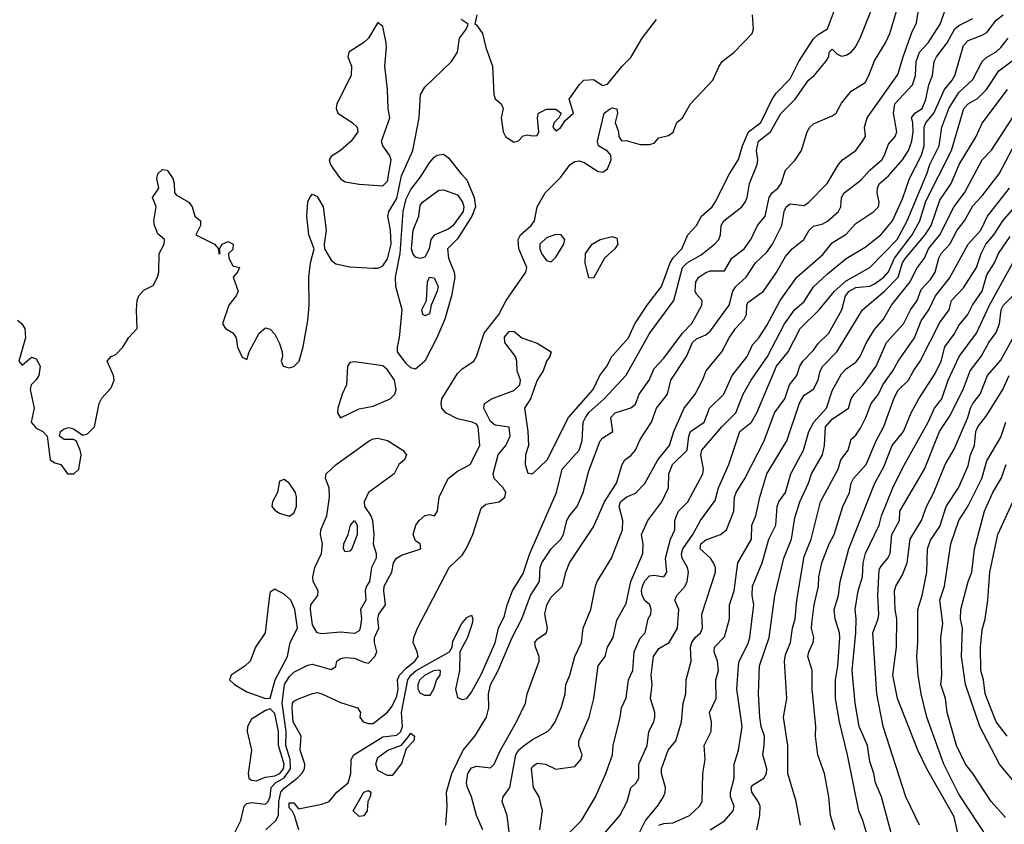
# Model space of a CAD drawing. Header units: metres. Extents: x -46681 to -43747, y -240911 to -237677.
# Tile 299 of 656: x -45078 to -44973, y -239502 to -239416. Entities that reach past the tile are written whole.
import ezdxf

# ---------------------------------------------------------------- set-up
doc = ezdxf.new("R2010")
doc.units = ezdxf.units.M
doc.layers.add('CONTOUR_INDEX', color=1, linetype='Continuous')
doc.layers.add('CONTOUR_INTER', color=3, linetype='Continuous')

msp = doc.modelspace()

# ---------------------------------------------------------------- linework, layer by layer
at = {"layer": 'CONTOUR_INDEX'}
for points, elevation in [([(-45028.39, -239502.52), (-45029.1, -239501.02), (-45029.63, -239499.02), (-45030.06, -239498.02), (-45030.15, -239497.52), (-45030.01, -239496.52), (-45029.6, -239495.9), (-45029.1, -239495.74), (-45027.6, -239495.92), (-45027.18, -239495.52), (-45026.52, -239494.02), (-45024.8, -239491.02), (-45023.84, -239489.02), (-45023.66, -239488.02), (-45022.41, -239484.52), (-45022.39, -239484.02), (-45022.79, -239483.02), (-45022.85, -239482.52), (-45022.6, -239482.18), (-45021.6, -239481.5), (-45021.51, -239481.02), (-45021.77, -239479.52), (-45021.56, -239478.52), (-45021.1, -239477.7), (-45019.9, -239476.52), (-45019.53, -239475.02), (-45019.14, -239474.02), (-45016.6, -239470.2), (-45015.41, -239467.52), (-45014.14, -239465.52), (-45013.53, -239463.52), (-45013.26, -239463.02), (-45012.6, -239462.56), (-45012.1, -239462.02), (-45011.6, -239460.88), (-45010.39, -239459.02), (-45009.85, -239457.52), (-45008.7, -239456.02), (-45008.33, -239454.52), (-45006.65, -239452.02), (-45006.01, -239450.52), (-45005.6, -239450.12), (-45004.6, -239449.69), (-45004.1, -239449.26), (-45002.12, -239446.52), (-45001.72, -239445.02), (-45001.4, -239444.52), (-45000.28, -239443.52), (-44999.29, -239442.02), (-44998.1, -239440.86), (-44997.47, -239440.02), (-44996.5, -239438.02), (-44996.24, -239436.52), (-44996.03, -239436.02), (-44995.6, -239435.7), (-44994.1, -239435.88), (-44993.61, -239435.52), (-44991.65, -239433.52), (-44990.44, -239431.52), (-44990.02, -239431.02), (-44988.59, -239430.02), (-44987.86, -239429.02), (-44987.55, -239428.52), (-44987.66, -239427.52), (-44987.37, -239426.52), (-44984.1, -239421.89), (-44983.54, -239420.02), (-44982.6, -239417.41), (-44982.1, -239416.38), (-44981.89, -239415.02)], 70), ([(-45029.04, -239415.52), (-45029.27, -239416.52), (-45029.1, -239416.6), (-45028.44, -239417.52), (-45028.1, -239419.02), (-45027.36, -239421.02), (-45027.24, -239424.02), (-45027.1, -239424.49), (-45026.45, -239425.02), (-45026.25, -239425.52), (-45026.44, -239426.52), (-45026.25, -239428.02), (-45026, -239428.52), (-45025.1, -239429.13), (-45024.6, -239428.98), (-45024.1, -239428.44), (-45023.6, -239428.33), (-45023.1, -239428.46), (-45022.6, -239428.41), (-45022.42, -239428.02), (-45022.58, -239426.52), (-45022.46, -239426.02), (-45021.6, -239425.61), (-45020.6, -239425.62), (-45020.03, -239426.02), (-45020.29, -239426.52), (-45020.79, -239427.02), (-45020.94, -239427.52), (-45020.6, -239427.91), (-45020.1, -239427.6), (-45019.6, -239426.81), (-45018.71, -239426.02), (-45019.19, -239424.52), (-45018.1, -239422.96), (-45017.64, -239422.52), (-45016.6, -239422.45), (-45015.6, -239423.07), (-45015.1, -239422.93), (-45013.53, -239421.02), (-45012.6, -239420.09), (-45011.39, -239418.02), (-45009.86, -239416.02)], 65), ([(-45078.1, -239448.13), (-45077.61, -239448.52), (-45077.29, -239449.02), (-45077.24, -239450.02), (-45077.94, -239452.52), (-45077.6, -239452.93), (-45076.6, -239452.06), (-45076.1, -239452.26), (-45075.68, -239453.02), (-45075.82, -239454.02), (-45076.1, -239454.51), (-45076.63, -239455.02), (-45076.74, -239455.52), (-45076.32, -239457.52), (-45076.63, -239459.02), (-45076.1, -239459.66), (-45075.38, -239460.02), (-45074.93, -239460.52), (-45074.6, -239463.05), (-45074.1, -239463.35), (-45073.47, -239463.52), (-45072.75, -239464.52), (-45072.06, -239464.52), (-45071.55, -239464.02), (-45071.28, -239462.52), (-45071.4, -239462.02), (-45071.81, -239461.02), (-45072.1, -239460.87), (-45073.1, -239460.85), (-45073.6, -239460.52), (-45073.48, -239460.02), (-45073.1, -239459.72), (-45072.6, -239459.59), (-45072.1, -239459.71), (-45071.1, -239460.4), (-45070.6, -239460.27), (-45069.88, -239459.52), (-45069.36, -239457.02), (-45069.1, -239456.46), (-45068.1, -239455.34), (-45067.78, -239454.52), (-45067.85, -239454.02), (-45068.5, -239452.52), (-45068.09, -239452.02), (-45067.6, -239451.78), (-45066.84, -239451.02), (-45066.23, -239450.02), (-45065.32, -239449.02), (-45065.37, -239447.02), (-45065.31, -239446.02), (-45065.13, -239445.52), (-45064.6, -239444.93), (-45063.6, -239444.41), (-45063.13, -239443.52), (-45063, -239443.02), (-45062.95, -239441.02), (-45062.42, -239440.02), (-45062.4, -239439.52), (-45063.1, -239438.92), (-45063.45, -239438.02), (-45063.52, -239437.52), (-45063.29, -239436.02), (-45063.69, -239435.02), (-45063.01, -239434.02), (-45063.2, -239433.02), (-45063.1, -239432.52), (-45062.6, -239432.03), (-45062.1, -239432.11), (-45061.5, -239433.02), (-45061.36, -239433.52), (-45061.34, -239434.52), (-45061.1, -239434.8), (-45059.79, -239435.52), (-45059.45, -239436.02), (-45059.17, -239437.02), (-45058.56, -239437.52), (-45058.56, -239438.02), (-45059.06, -239439.02), (-45057.06, -239440.02), (-45056.64, -239440.52), (-45056.6, -239441.06), (-45056.46, -239441.02), (-45056.52, -239440.52), (-45056.24, -239440.02), (-45055.6, -239439.73), (-45055.07, -239440.02), (-45055.1, -239440.57), (-45055.55, -239441.02), (-45055.51, -239441.52), (-45055.1, -239442.33), (-45054.4, -239442.52), (-45054.59, -239443.02), (-45055.07, -239443.52), (-45054.53, -239445.02), (-45054.73, -239445.52), (-45055.52, -239446.52), (-45056.21, -239448.52), (-45055.88, -239449.02), (-45055.1, -239449.49), (-45054.74, -239450.02), (-45054.6, -239451.02), (-45054.1, -239452.09), (-45053.6, -239452.32), (-45053.35, -239451.52), (-45052.29, -239449.52), (-45051.6, -239448.96), (-45051.1, -239449.1), (-45050.6, -239449.62), (-45050.1, -239450.63), (-45049.84, -239451.52), (-45049.81, -239452.02), (-45049.95, -239452.52), (-45049.74, -239453.02), (-45049.1, -239453.23), (-45048.6, -239453.09), (-45048.01, -239452.52), (-45047.6, -239450.98), (-45047.1, -239448.18), (-45046.94, -239446.52), (-45046.98, -239443.52), (-45046.82, -239442.02), (-45046.42, -239440.52), (-45047, -239439.02), (-45047.21, -239437.02), (-45047.1, -239435.5), (-45046.87, -239435.02), (-45046.6, -239434.66), (-45046.1, -239434.93), (-45045.47, -239436.02), (-45045.15, -239438.52), (-45045.36, -239440.02), (-45045.31, -239440.52), (-45044.6, -239441.73), (-45044.1, -239442.13), (-45042.6, -239442.45), (-45040.1, -239442.59), (-45039.6, -239442.57), (-45039.1, -239442.33), (-45038.6, -239441.59), (-45038.2, -239440.02), (-45038.25, -239438.52), (-45038.54, -239437.02), (-45038.45, -239436.52), (-45037.6, -239435.15), (-45037.1, -239432.72), (-45035.89, -239430.02), (-45035.19, -239426.52), (-45035.05, -239424.02), (-45034.6, -239423.27), (-45031.74, -239420.52), (-45031.1, -239419.52), (-45030.89, -239418.02), (-45030.14, -239417.02), (-45029.96, -239416.52), (-45030.71, -239416.02)], 65), ([(-45012.1, -239503.66), (-45011.05, -239501.52), (-45009.76, -239500.02), (-45009.11, -239499.02), (-45008.94, -239498.52), (-45008.89, -239498.02), (-45009.34, -239496.52), (-45009.35, -239496.02), (-45008.61, -239494.02), (-45007.8, -239493.02), (-45007.19, -239491.02), (-45007.03, -239489.02), (-45006.72, -239488.02), (-45006.7, -239486.52), (-45006.18, -239484.52), (-45006.22, -239483.02), (-45006.09, -239482.52), (-45005.75, -239482.02), (-45005.18, -239481.52), (-45004.95, -239481.02), (-45005.02, -239479.52), (-45003.57, -239475.02), (-45003.58, -239474.52), (-45003.77, -239474.02), (-45004.1, -239473.55), (-45005.19, -239472.52), (-45005.12, -239472.02), (-45004.6, -239471.59), (-45003.05, -239471.02), (-45002.39, -239470.52), (-45001.62, -239468.52), (-45001.55, -239467.02), (-45001.36, -239466.52), (-45000.42, -239465.02), (-44998.36, -239461.02), (-44997.27, -239458.02), (-44996.17, -239456.52), (-44995.67, -239455.02), (-44994.88, -239454.02), (-44994.56, -239453.02), (-44994.26, -239452.52), (-44993.1, -239451.34), (-44992.6, -239450.61), (-44991.45, -239449.52), (-44990.09, -239447.02), (-44989.69, -239445.52), (-44989.28, -239445.02), (-44988.6, -239444.64), (-44987.1, -239444.48), (-44986.6, -239444.26), (-44985.61, -239443.52), (-44985.1, -239442.97), (-44984.47, -239441.52), (-44982.58, -239439.02), (-44981.74, -239437.52), (-44981.1, -239435.44), (-44978.37, -239430.02), (-44977.05, -239425.52), (-44976.6, -239425.02), (-44975.6, -239424.45), (-44974.64, -239423.52), (-44973.32, -239421.52), (-44971.6, -239420.24)], 75), ([(-44990.83, -239502.52), (-44991.28, -239501.02), (-44991.45, -239499.02), (-44991.92, -239496.52), (-44992.63, -239494.52), (-44992.9, -239492.52), (-44992.87, -239491.52), (-44993.23, -239487.52), (-44993.24, -239485.52), (-44993.7, -239484.02), (-44993.61, -239483.52), (-44993.13, -239482.52), (-44993.07, -239482.02), (-44993.31, -239481.02), (-44993.28, -239480.52), (-44993.04, -239478.52), (-44992.56, -239476.52), (-44992.53, -239475.52), (-44992.21, -239474.02), (-44991.43, -239472.02), (-44990.91, -239471.02), (-44989.98, -239468.02), (-44989.26, -239466.52), (-44989.08, -239465.52), (-44988.82, -239465.02), (-44987.47, -239463.52), (-44986.42, -239461.02), (-44985.6, -239459.48), (-44984.54, -239456.52), (-44984.1, -239455.63), (-44982.95, -239454.52), (-44982.44, -239453.52), (-44981.71, -239452.52), (-44979.6, -239448.37), (-44978.63, -239447.02), (-44978.36, -239446.02), (-44977.1, -239444.66), (-44975.71, -239442.52), (-44975.21, -239441.02), (-44974.69, -239440.02), (-44973.86, -239439.02), (-44972.89, -239437.52), (-44971.1, -239435.47)], 80), ([(-45042.6, -239452.66), (-45042.87, -239453.02), (-45042.97, -239455.02), (-45043.43, -239456.02), (-45043.87, -239457.52), (-45043.94, -239458.02), (-45043.6, -239458.57), (-45041.6, -239457.59), (-45040.1, -239457.31), (-45038.29, -239456.52), (-45037.8, -239456.02), (-45037.66, -239455.52), (-45037.85, -239454.52), (-45038.6, -239453.43), (-45039.1, -239452.99), (-45042.1, -239452.59), (-45042.6, -239452.66)], 65), ([(-44974.42, -239503.52), (-44977.6, -239498.72), (-44979.2, -239495.52), (-44980.99, -239490.52), (-44981.61, -239488.02), (-44981.94, -239486.02), (-44982.07, -239484.02), (-44981.95, -239482.52), (-44981.97, -239479.02), (-44981.52, -239477.52), (-44981.01, -239475.02), (-44980.94, -239472.52), (-44980.6, -239471.61), (-44979.6, -239470.15), (-44978.93, -239468.02), (-44977.62, -239466.02), (-44976.6, -239463.66), (-44976.36, -239462.52), (-44975.91, -239461.52), (-44975.78, -239460.02), (-44975.57, -239459.52), (-44974.6, -239458.28), (-44972.9, -239455.52), (-44972.2, -239454.02)], 85), ([(-45050.1, -239465.32), (-45050.34, -239466.52), (-45050.85, -239467.52), (-45050.92, -239468.02), (-45050.6, -239468.42), (-45050.1, -239468.74), (-45049.1, -239469.06), (-45048.6, -239468.74), (-45048.31, -239468.02), (-45048.29, -239467.02), (-45048.4, -239466.52), (-45049.1, -239465.53), (-45049.6, -239465.14), (-45050.1, -239465.32)], 65), ([(-45050.6, -239476.85), (-45051.1, -239477.16), (-45051.2, -239477.52), (-45051.66, -239481.52), (-45052.68, -239483.02), (-45053.26, -239484.52), (-45053.77, -239485.02), (-45055.27, -239486.02), (-45055.45, -239486.52), (-45054.91, -239487.02), (-45053.6, -239487.81), (-45051.6, -239488.5), (-45051.1, -239488.47), (-45050.57, -239486.52), (-45049.27, -239484.02), (-45048.97, -239482.52), (-45048.2, -239481.02), (-45048.49, -239479.02), (-45048.92, -239478.02), (-45049.6, -239477.37), (-45050.6, -239476.85)], 65), ([(-45051.6, -239489.78), (-45053.1, -239490.73), (-45053.52, -239491.52), (-45053.57, -239492.02), (-45053.1, -239494.02), (-45053.47, -239496.52), (-45053.39, -239497.02), (-45053.1, -239497.24), (-45052.6, -239497.31), (-45051.6, -239496.92), (-45050.6, -239496.77), (-45050.07, -239496.52), (-45049.7, -239496.02), (-45049.63, -239495.52), (-45050.22, -239493.52), (-45050.22, -239492.02), (-45050.6, -239490.13), (-45051.1, -239489.6), (-45051.6, -239489.78)], 65)]:
    msp.add_lwpolyline(points, dxfattribs=dict(at, elevation=elevation))
at = {"layer": 'CONTOUR_INTER'}
for points, elevation in [([(-45048.06, -239502.52), (-45048.53, -239501.02), (-45048.75, -239500.52), (-45049.1, -239500.19), (-45049.1, -239499.65), (-45048.6, -239499.64), (-45048.1, -239500.29), (-45045.6, -239499.81), (-45044.81, -239499.52), (-45043.98, -239498.52), (-45042.79, -239497.52), (-45042.51, -239496.52), (-45042.48, -239495.02), (-45042.19, -239494.52), (-45039.1, -239492.6), (-45037.6, -239492.44), (-45037.17, -239492.02), (-45036.97, -239491.52), (-45037.09, -239490.02), (-45036.41, -239486.52), (-45036.11, -239486.02), (-45035.52, -239485.52), (-45031.96, -239483.52), (-45031.69, -239483.02), (-45031.6, -239482.38), (-45030.64, -239480.52), (-45030.1, -239479.85), (-45029.6, -239479.62), (-45029.46, -239480.02), (-45029.54, -239480.52), (-45030.06, -239482.02), (-45030.86, -239483.52), (-45030.89, -239485.52), (-45031.32, -239487.52), (-45031.1, -239488.41), (-45030.6, -239488.62), (-45030.1, -239488.53), (-45029.6, -239487.83), (-45028.6, -239485.95), (-45027.1, -239482.56), (-45026.73, -239481.02), (-45026.1, -239479.7), (-45025.81, -239478.52), (-45025.25, -239477.02), (-45024.1, -239475.18), (-45023.39, -239473.02), (-45020.55, -239466.52), (-45019.95, -239464.02), (-45018.12, -239462.02), (-45017.8, -239461.02), (-45017.7, -239459.02), (-45017.44, -239458.52), (-45017.1, -239458), (-45015.45, -239456.52), (-45013.1, -239453.99), (-45010.6, -239449.54), (-45008.02, -239446.02), (-45007.1, -239442.5), (-45006.6, -239442.02), (-45005.1, -239441.17), (-45003.68, -239440.02), (-45003.21, -239439.52), (-45003.03, -239439.02), (-45002.95, -239438.02), (-45002.69, -239437.52), (-45000.77, -239436.02), (-45000.39, -239435.52), (-45000.19, -239435.02), (-44999.93, -239433.52), (-44999.11, -239431.52), (-44999.05, -239431.02), (-44999.2, -239430.02), (-44998.98, -239429.02), (-44997.68, -239428.02), (-44996.6, -239426.07), (-44995.05, -239424.52), (-44993.64, -239422.52), (-44993.03, -239422.02), (-44991.79, -239420.52), (-44991.47, -239420.02), (-44991.44, -239419.52), (-44991.1, -239419.21), (-44990.6, -239419.71), (-44990.1, -239419.95), (-44989.6, -239419.85), (-44989.1, -239419.53), (-44988.67, -239419.02), (-44988.11, -239418.02), (-44986.35, -239413.52)], 68), ([(-45054.99, -239503.02), (-45054.24, -239501.52), (-45053.87, -239500.02), (-45053.6, -239499.72), (-45053.1, -239499.63), (-45051.6, -239499.8), (-45051.32, -239499.52), (-45051.12, -239499.02), (-45051.02, -239498.02), (-45050.54, -239497.52), (-45049.6, -239496.99), (-45048.93, -239496.02), (-45048.97, -239495.02), (-45049.45, -239493.52), (-45049.4, -239492.02), (-45049.82, -239489.02), (-45049.58, -239487.02), (-45049.1, -239486.21), (-45048.6, -239485.69), (-45047.1, -239484.95), (-45046.6, -239484.86), (-45044.6, -239485.42), (-45044.1, -239485.11), (-45043.99, -239484.52), (-45043.6, -239484.26), (-45043.1, -239484.15), (-45042.1, -239484.21), (-45041.1, -239484.65), (-45040.6, -239484.74), (-45039.94, -239484.02), (-45039.74, -239483.52), (-45039.97, -239482.52), (-45039.97, -239482.02), (-45039.52, -239481.02), (-45039.63, -239480.02), (-45039.51, -239479.52), (-45038.8, -239478.52), (-45038.99, -239477.02), (-45038.93, -239476.52), (-45038.12, -239475.02), (-45037.94, -239474.02), (-45037.64, -239473.52), (-45037.1, -239473.23), (-45035.03, -239472.52), (-45035.1, -239472.02), (-45035.6, -239471.67), (-45035.86, -239471.02), (-45035.55, -239470.02), (-45035.22, -239469.52), (-45034.6, -239468.99), (-45034.1, -239468.86), (-45033.55, -239469.02), (-45033.25, -239468.52), (-45033.06, -239467.02), (-45032.12, -239465.02), (-45031.1, -239464.24), (-45029.77, -239463.52), (-45028.71, -239461.52), (-45028.9, -239459.52), (-45029.1, -239459.23), (-45029.54, -239459.02), (-45031.1, -239458.67), (-45032.34, -239458.02), (-45032.77, -239457.52), (-45032.87, -239457.02), (-45032.78, -239456.52), (-45031.1, -239453.82), (-45030.6, -239453.32), (-45029.38, -239452.52), (-45029.08, -239452.02), (-45028.27, -239449.52), (-45026.7, -239447.52), (-45025.9, -239446.02), (-45023.81, -239443.02), (-45023.72, -239442.52), (-45024.57, -239440.52), (-45024.63, -239439.52), (-45024.4, -239439.02), (-45023.25, -239438.02), (-45022.88, -239437.52), (-45022.59, -239436.02), (-45021.75, -239434.52), (-45020.1, -239432.88), (-45019.1, -239431.52), (-45018.6, -239431.18), (-45018.1, -239431.13), (-45017.6, -239431.29), (-45016.1, -239432.27), (-45015.6, -239432.31), (-45015.1, -239431.97), (-45014.72, -239431.02), (-45014.74, -239430.52), (-45015.1, -239430.09), (-45016.06, -239429.52), (-45016.15, -239429.02), (-45015.44, -239426.02), (-45014.77, -239425.52), (-45014.6, -239425.45), (-45014.1, -239425.58), (-45014.03, -239426.02), (-45014.28, -239427.02), (-45013.92, -239428.02), (-45013.87, -239428.52), (-45013.6, -239428.99), (-45013.1, -239428.96), (-45011.6, -239429.37), (-45010.6, -239429.36), (-45010.1, -239429.23), (-45009.6, -239428.66), (-45008.6, -239428.4), (-45008.1, -239428.05), (-45007.71, -239427.02), (-45007.08, -239426.52), (-45006.25, -239425.02), (-45003.85, -239422.52), (-45003.19, -239421.02), (-45002.84, -239420.52), (-45001.57, -239419.52), (-44999.67, -239417.52), (-44999.5, -239417.02), (-44999.54, -239416.52), (-44999.63, -239415.52)], 66), ([(-45051.56, -239502.52), (-45050.52, -239501.52), (-45050.21, -239501.02), (-45050.18, -239499.52), (-45049.96, -239498.52), (-45049.6, -239498.08), (-45048.23, -239497.02), (-45047.73, -239496.52), (-45047.45, -239496.02), (-45047.41, -239495.52), (-45047.9, -239494.02), (-45047.81, -239492.52), (-45048.64, -239491.02), (-45048.78, -239489.52), (-45048.71, -239489.02), (-45048.6, -239488.81), (-45048.1, -239488.55), (-45046.6, -239487.97), (-45046.1, -239487.89), (-45045.6, -239488), (-45043.6, -239488.93), (-45041.79, -239489.52), (-45041.48, -239490.02), (-45041.54, -239490.52), (-45041.17, -239491.02), (-45040.6, -239491.19), (-45040.1, -239491.18), (-45038.6, -239489.99), (-45038.1, -239489.35), (-45037.6, -239488.27), (-45037.46, -239487.52), (-45037.51, -239486.52), (-45037.29, -239486.02), (-45036.6, -239485.26), (-45035.68, -239484.52), (-45035.32, -239484.02), (-45035.41, -239483.52), (-45035.84, -239482.52), (-45035.79, -239482.02), (-45035.38, -239481.02), (-45032, -239474.52), (-45030.6, -239473.21), (-45030.18, -239472.52), (-45029.49, -239471.02), (-45028.6, -239468.19), (-45028.1, -239467.78), (-45026.66, -239467.52), (-45026.06, -239467.02), (-45025.94, -239466.52), (-45026.24, -239466.02), (-45027.18, -239465.02), (-45027.29, -239464.52), (-45026.76, -239462.52), (-45025.94, -239461.52), (-45025.5, -239460.52), (-45025.6, -239459.54), (-45027.1, -239459.35), (-45027.6, -239458.94), (-45028.29, -239457.52), (-45028.24, -239457.02), (-45027.47, -239456.52), (-45025.1, -239455.64), (-45024.45, -239455.02), (-45024.39, -239454.52), (-45024.74, -239453.52), (-45024.77, -239452.52), (-45024.91, -239452.02), (-45026.07, -239450.52), (-45026.1, -239449.94), (-45025.6, -239449.35), (-45025.1, -239449.31), (-45024.26, -239450.02), (-45022.6, -239450.59), (-45021.11, -239451.52), (-45021.25, -239452.02), (-45021.62, -239452.52), (-45021.95, -239453.52), (-45022.61, -239454.52), (-45023.32, -239456.52), (-45023.97, -239457.52), (-45023.61, -239460.02), (-45023.54, -239461.52), (-45023.84, -239462.52), (-45023.9, -239463.52), (-45023.6, -239464.47), (-45023.1, -239464.53), (-45021.53, -239463.02), (-45019.25, -239458.52), (-45016.63, -239455.52), (-45015.92, -239454.02), (-45015.18, -239453.02), (-45014.63, -239452.02), (-45012.87, -239450.02), (-45012.18, -239448.52), (-45010.87, -239446.52), (-45009.35, -239444.52), (-45008.4, -239442.02), (-45008.1, -239441.46), (-45007.17, -239440.52), (-45006.51, -239439.02), (-45005.6, -239438.01), (-45005.05, -239437.02), (-45003.93, -239436.02), (-45003.61, -239435.52), (-45002.08, -239432.52), (-45001.1, -239430.97), (-45000.7, -239429.52), (-45000.05, -239428.02), (-44998.71, -239427.02), (-44997.53, -239424.52), (-44997.1, -239423.91), (-44995.6, -239422.37), (-44994.68, -239420.52), (-44993.1, -239418.11), (-44992.6, -239417.64), (-44991.6, -239417.01), (-44990.85, -239415.02)], 67), ([(-45032.34, -239502.02), (-45032.23, -239500.02), (-45032.3, -239498.52), (-45031.73, -239496.52), (-45030.51, -239494.02), (-45029.25, -239492.52), (-45028.03, -239490.52), (-45027.76, -239489.52), (-45027.79, -239488.02), (-45027.6, -239487.04), (-45026.77, -239485.52), (-45025.26, -239482.02), (-45024.24, -239480.02), (-45023.33, -239477.52), (-45022.36, -239476.02), (-45022.29, -239474.52), (-45022.11, -239474.02), (-45021.12, -239472.52), (-45020.09, -239471.52), (-45019.8, -239471.02), (-45019.44, -239469.52), (-45019.1, -239468.91), (-45018.33, -239468.02), (-45017.71, -239466.52), (-45017.1, -239464.2), (-45015.88, -239461.02), (-45015.6, -239460.67), (-45014.52, -239460.02), (-45014.74, -239458.52), (-45014.27, -239458.02), (-45012.6, -239457.48), (-45012.1, -239457.11), (-45011.71, -239456.02), (-45010.64, -239454.52), (-45010.1, -239453.29), (-45009.1, -239452.18), (-45007.1, -239449.52), (-45006.1, -239448.47), (-45005.01, -239446.52), (-45004.99, -239446.02), (-45005.6, -239445.36), (-45005.75, -239445.02), (-45005.66, -239444.02), (-45005.36, -239443.52), (-45004.6, -239443.03), (-45004.1, -239442.87), (-45002.6, -239442.86), (-45001.81, -239441.52), (-45000.5, -239440.52), (-44999.8, -239439.52), (-44999.07, -239438.02), (-44998.26, -239437.02), (-44997.85, -239435.02), (-44997.53, -239434.52), (-44996.9, -239434.02), (-44996.57, -239433.52), (-44996.1, -239432.11), (-44995.1, -239431.09), (-44994.4, -239430.02), (-44993.77, -239428.02), (-44993.5, -239427.52), (-44993.1, -239427.16), (-44991.1, -239426.31), (-44990.7, -239426.02), (-44990.1, -239424.96), (-44989.1, -239423.67), (-44987.6, -239422.76), (-44987.19, -239422.02), (-44986.6, -239420.43), (-44985.42, -239418.52), (-44984.97, -239417.52), (-44984.22, -239415.02)], 69), ([(-45025.38, -239504.52), (-45025.8, -239501.02), (-45026.34, -239499.52), (-45026.24, -239499.02), (-45025.53, -239498.02), (-45024.88, -239494.52), (-45024.59, -239494.02), (-45024.1, -239493.59), (-45023.1, -239492.88), (-45021.52, -239492.02), (-45021.1, -239491.63), (-45020.7, -239491.02), (-45020.03, -239489.52), (-45019.6, -239488.02), (-45019.54, -239487.02), (-45019.11, -239486.02), (-45018.57, -239484.02), (-45017.88, -239482.52), (-45017.71, -239481.02), (-45016.87, -239479.02), (-45016.37, -239476.52), (-45016.19, -239476.02), (-45014.67, -239473.52), (-45013.49, -239470.52), (-45013.47, -239469.52), (-45013.86, -239468.02), (-45013.71, -239467.52), (-45013.1, -239467.02), (-45012.1, -239466.58), (-45011.1, -239465.55), (-45009.72, -239463.02), (-45008.49, -239461.52), (-45008, -239460.02), (-45006.92, -239457.52), (-45005.74, -239456.02), (-45004.94, -239454.52), (-45004.56, -239453.52), (-45002.9, -239451.52), (-45002.12, -239450.02), (-45001.44, -239449.02), (-45000.5, -239448.02), (-45000.25, -239447.52), (-45000.22, -239446.52), (-45000.1, -239446.24), (-44998.45, -239445.02), (-44997.1, -239443.09), (-44996.1, -239441.34), (-44995.38, -239440.52), (-44994.13, -239439.52), (-44993.58, -239438.52), (-44993.1, -239438.1), (-44992.1, -239437.85), (-44991.6, -239437.55), (-44990.42, -239436.52), (-44990.17, -239436.02), (-44990.12, -239435.02), (-44989.84, -239434.52), (-44988.1, -239433.22), (-44987.1, -239432.1), (-44985.82, -239431.02), (-44985.52, -239430.52), (-44985.1, -239429.33), (-44984.39, -239428.52), (-44984.22, -239428.02), (-44984.55, -239426.02), (-44984.43, -239425.02), (-44982.53, -239423.02), (-44982.22, -239422.02), (-44982.15, -239420.52), (-44981.79, -239419.52), (-44980.88, -239418.52), (-44979.58, -239416.52), (-44979.04, -239415.02)], 71), ([(-45019.37, -239503.02), (-45017.87, -239501.52), (-45016.39, -239499.02), (-45015.29, -239496.52), (-45014.57, -239494.52), (-45014.51, -239493.52), (-45013.75, -239490.52), (-45013.61, -239489.52), (-45013.1, -239488.43), (-45012.87, -239486.52), (-45012.41, -239485.52), (-45012.25, -239483.52), (-45011.6, -239482.07), (-45011.09, -239481.52), (-45010.76, -239480.02), (-45010.48, -239479.52), (-45010.42, -239479.02), (-45010.58, -239478.52), (-45011.1, -239478.06), (-45011.41, -239477.52), (-45011.48, -239477.02), (-45011.37, -239476.52), (-45011.1, -239475.96), (-45010.6, -239475.42), (-45010.1, -239475.34), (-45009.1, -239475.54), (-45008.75, -239475.02), (-45008.92, -239473.52), (-45008.37, -239471.52), (-45007.91, -239470.52), (-45007.91, -239469.52), (-45007.73, -239469.02), (-45007.51, -239468.52), (-45006.51, -239467.52), (-45004.92, -239464.52), (-45004.85, -239464.02), (-45005.12, -239462.52), (-45005.02, -239462.02), (-45002.9, -239459.52), (-45001.41, -239458.02), (-45000.63, -239456.02), (-44999.77, -239454.52), (-44998.02, -239452.02), (-44996.19, -239448.52), (-44995.12, -239447.02), (-44994.1, -239446.14), (-44993.1, -239444.58), (-44991.6, -239443.17), (-44989.6, -239441.55), (-44987.6, -239440.34), (-44985.93, -239439.02), (-44984.66, -239437.52), (-44983.6, -239435.16), (-44982.87, -239433.02), (-44981.59, -239430.52), (-44981.28, -239429.52), (-44981.28, -239427.52), (-44981.1, -239427.05), (-44980.25, -239426.02), (-44979.13, -239423.52), (-44978.3, -239422.52), (-44978.03, -239422.02), (-44977.1, -239418.8), (-44976.6, -239418.26), (-44975.1, -239417.72), (-44974.6, -239417.41), (-44973.6, -239416.09), (-44972.84, -239415.52)], 73), ([(-45039.6, -239416.35), (-45040.6, -239418.02), (-45041.1, -239418.49), (-45042.72, -239419.52), (-45042.81, -239420.02), (-45042.44, -239421.02), (-45042.48, -239422.02), (-45043.98, -239425.02), (-45044.06, -239425.52), (-45043.9, -239426.02), (-45042.37, -239427.02), (-45041.82, -239427.52), (-45041.76, -239428.02), (-45042.48, -239429.02), (-45043.6, -239430.01), (-45044.6, -239430.67), (-45044.81, -239431.02), (-45044.68, -239431.52), (-45044.35, -239432.02), (-45043.6, -239433.03), (-45043.1, -239433.36), (-45041.6, -239433.61), (-45039.1, -239433.77), (-45038.6, -239433.29), (-45038.19, -239431.02), (-45038.36, -239430.52), (-45039.1, -239429.52), (-45039.23, -239429.02), (-45038.32, -239426.52), (-45038.51, -239425.52), (-45038.58, -239423.52), (-45038.87, -239421.02), (-45038.68, -239419.02), (-45038.73, -239418.52), (-45039.1, -239416.78), (-45039.6, -239416.35)], 64), ([(-45022.33, -239502.52), (-45022.02, -239500.52), (-45022.38, -239499.02), (-45022.98, -239498.02), (-45023.22, -239496.02), (-45023.1, -239495.77), (-45022.6, -239495.41), (-45021.73, -239495.52), (-45020.6, -239496.04), (-45018.6, -239495.79), (-45017.93, -239495.02), (-45017.81, -239494.52), (-45018.17, -239493.52), (-45018.15, -239493.02), (-45017.05, -239490.52), (-45016.55, -239488.52), (-45016.09, -239485.02), (-45015.36, -239484.02), (-45015.11, -239483.02), (-45014.48, -239482.02), (-45014.1, -239480.16), (-45013.1, -239478.38), (-45012.6, -239476.02), (-45011.34, -239473.02), (-45011.28, -239472.02), (-45011.46, -239471.02), (-45010.8, -239469.52), (-45009.28, -239467.52), (-45008.57, -239466.02), (-45008.55, -239464.52), (-45008.17, -239463.52), (-45006.6, -239462.02), (-45006.43, -239460.52), (-45006.22, -239460.02), (-45004.78, -239459.02), (-45004.2, -239457.52), (-45002.67, -239456.02), (-45001.8, -239454.02), (-45000.2, -239452.02), (-44999.6, -239450.75), (-44998.95, -239450.02), (-44998.1, -239448.7), (-44996.66, -239446.02), (-44994.9, -239443.52), (-44992.1, -239441.1), (-44991.1, -239439.86), (-44989.6, -239438.96), (-44988.6, -239437.79), (-44986.66, -239436.52), (-44986.18, -239436.02), (-44986.09, -239435.52), (-44986.3, -239434.52), (-44986.28, -239434.02), (-44986.1, -239433.56), (-44985.1, -239432.73), (-44983.59, -239431.02), (-44982.96, -239430.02), (-44982.6, -239429.02), (-44982.45, -239428.02), (-44982.49, -239427.02), (-44982.64, -239426.52), (-44982.3, -239426.02), (-44981.5, -239425.52), (-44981.1, -239424.58), (-44980.78, -239423.02), (-44980.41, -239422.02), (-44980.23, -239420.52), (-44979.97, -239420.02), (-44978.82, -239418.52), (-44978, -239417.02), (-44977.6, -239416.66), (-44976.1, -239415.93)], 72), ([(-45015.51, -239503.02), (-45013.78, -239501.02), (-45012.98, -239499.52), (-45012.6, -239498.06), (-45012.02, -239497.52), (-45011.75, -239497.02), (-45011.75, -239495.52), (-45010.85, -239493.52), (-45010.69, -239492.02), (-45010.15, -239491.02), (-45010.05, -239490.52), (-45010.04, -239490.02), (-45010.51, -239488.52), (-45010.34, -239487.02), (-45010.42, -239486.02), (-45010.17, -239484.02), (-45009.6, -239483.19), (-45008.51, -239482.52), (-45007.64, -239481.02), (-45007.47, -239479.02), (-45007.92, -239478.02), (-45007.69, -239477.52), (-45006.79, -239476.52), (-45006.58, -239476.02), (-45006.44, -239475.02), (-45006.56, -239474.52), (-45007.13, -239473.52), (-45007.18, -239473.02), (-45007.05, -239472.52), (-45005.99, -239471.02), (-45005.17, -239469.52), (-45003.6, -239467.37), (-45003.24, -239466.02), (-45002.13, -239463.52), (-45000.98, -239460.02), (-44999.72, -239459.02), (-44999.14, -239458.02), (-44997.07, -239453.02), (-44995.81, -239451.52), (-44994.54, -239449.02), (-44992.51, -239447.02), (-44990.88, -239445.02), (-44989.6, -239443.94), (-44987.09, -239442.52), (-44984.19, -239439.52), (-44983.1, -239437.52), (-44980.99, -239432.52), (-44980.67, -239431.52), (-44979.7, -239429.52), (-44979.42, -239427.52), (-44978.67, -239425.52), (-44977.6, -239423.83), (-44976.1, -239422.45), (-44975.09, -239420.52), (-44974.6, -239420.04), (-44973.6, -239419.49), (-44973.11, -239419.02), (-44972.31, -239418.02)], 74), ([(-45009.6, -239502.02), (-45009.1, -239501.86), (-45008.1, -239501.79), (-45006.34, -239501.02), (-45005.26, -239500.02), (-45004.98, -239499.52), (-45004.93, -239496.52), (-45004.67, -239495.02), (-45004.76, -239493.52), (-45004.02, -239492.02), (-45004, -239491.02), (-45004.19, -239490.02), (-45003.5, -239488.52), (-45003.52, -239486.52), (-45003.25, -239485.52), (-45003.34, -239484.52), (-45003.72, -239483.52), (-45003.69, -239483.02), (-45002.6, -239481.93), (-45002.09, -239480.02), (-45002.09, -239478.52), (-45001.59, -239477.02), (-45001.17, -239474.02), (-44999.73, -239471.52), (-44999.7, -239470.02), (-44999.25, -239469.02), (-44998.84, -239467.02), (-44998.07, -239464.52), (-44995.94, -239461.02), (-44994.6, -239456.97), (-44994.1, -239456.13), (-44993.1, -239455.5), (-44992.61, -239454.52), (-44992.38, -239453.52), (-44992.1, -239453.02), (-44990.6, -239451.52), (-44987.89, -239447.02), (-44985.53, -239445.02), (-44984.06, -239443.52), (-44983.61, -239442.02), (-44983.3, -239441.52), (-44981.18, -239439.02), (-44980.53, -239438.02), (-44979.6, -239435.3), (-44978.41, -239433.52), (-44977.56, -239431.52), (-44975.75, -239428.52), (-44975.1, -239427.09), (-44972.39, -239423.52)], 76), ([(-45004.14, -239502.52), (-45002.6, -239501.57), (-45001.68, -239500.52), (-45001.59, -239500.02), (-45001.95, -239499.02), (-45001.97, -239498.52), (-45001.59, -239497.02), (-45001.57, -239495.52), (-45001.11, -239494.02), (-45000.73, -239491.52), (-45001.3, -239487.52), (-45001.12, -239485.02), (-45001.03, -239484.52), (-45000.1, -239482.7), (-44999.9, -239482.02), (-44999.49, -239478.52), (-44999.64, -239477.52), (-44999.62, -239476.52), (-44998.6, -239474.02), (-44997.89, -239471.52), (-44997.11, -239470.02), (-44997, -239468.02), (-44996.8, -239467.52), (-44996.1, -239466.52), (-44995.52, -239464.52), (-44994.18, -239462.02), (-44993.62, -239460.02), (-44993.08, -239459.02), (-44991.71, -239457.52), (-44991.1, -239455.67), (-44990.1, -239453.87), (-44989.6, -239453.33), (-44988.6, -239452.62), (-44988.13, -239452.02), (-44987.46, -239450.52), (-44986.6, -239449.11), (-44985.62, -239448.02), (-44984.76, -239446.52), (-44982.77, -239444.02), (-44982.1, -239442.65), (-44981.26, -239441.52), (-44980.81, -239440.52), (-44979.61, -239439.02), (-44978.1, -239435.99), (-44976.98, -239434.52), (-44975.1, -239431.02), (-44974.1, -239429.99), (-44971.86, -239426.52)], 77), ([(-44999.16, -239502.52), (-44998.82, -239501.02), (-44998.8, -239500.02), (-44999, -239499.52), (-44999.69, -239498.52), (-44999.75, -239498.02), (-44999.6, -239497.75), (-44998.42, -239497.02), (-44998.14, -239496.52), (-44998.1, -239496.02), (-44998.53, -239494.52), (-44998.36, -239493.52), (-44998.35, -239492.52), (-44998.68, -239491.52), (-44998.84, -239490.52), (-44998.99, -239488.02), (-44998.86, -239485.02), (-44997.85, -239482.02), (-44997.24, -239477.52), (-44996.27, -239473.52), (-44995.46, -239471.52), (-44995.1, -239469.23), (-44994.57, -239467.52), (-44993.63, -239465.52), (-44993.33, -239464.52), (-44992.16, -239462.52), (-44991.94, -239461.52), (-44991.84, -239459.52), (-44991.1, -239458.7), (-44989.38, -239457.52), (-44989.07, -239456.52), (-44988.75, -239456.02), (-44987.85, -239455.02), (-44986.4, -239453.02), (-44985.32, -239450.52), (-44983.49, -239448.52), (-44982.75, -239447.02), (-44982.05, -239446.02), (-44981.6, -239444.85), (-44980.6, -239443.77), (-44980.11, -239443.02), (-44979.72, -239441.52), (-44979.47, -239441.02), (-44978.55, -239440.02), (-44977.77, -239438.52), (-44976.98, -239437.52), (-44976.1, -239435.91), (-44975.1, -239434.84), (-44973.28, -239432.52), (-44971.18, -239428.52)], 78), ([(-45033.27, -239430.52), (-45032.6, -239430.41), (-45032.1, -239430.75), (-45030.73, -239432.52), (-45030.1, -239433.13), (-45029.33, -239435.02), (-45029.2, -239436.02), (-45029.59, -239437.02), (-45031.1, -239439.44), (-45032.18, -239440.52), (-45032.06, -239441.52), (-45031.47, -239443.02), (-45031.39, -239443.52), (-45031.75, -239445.52), (-45032.47, -239448.02), (-45033.31, -239450.02), (-45034.6, -239452.51), (-45035.6, -239453.37), (-45036.1, -239453.2), (-45036.6, -239452.75), (-45037.5, -239451.52), (-45037.53, -239451.02), (-45037.31, -239450.02), (-45037.01, -239447.02), (-45037.71, -239444.52), (-45037.74, -239443.52), (-45037.22, -239441.02), (-45036.9, -239436.52), (-45036.6, -239435.18), (-45036.1, -239434.19), (-45035.1, -239432.91), (-45034.1, -239431.34), (-45033.6, -239430.73), (-45033.27, -239430.52)], 66), ([(-45033.49, -239434.52), (-45033.1, -239434.25), (-45032.6, -239434.21), (-45031.1, -239434.75), (-45030.57, -239435.52), (-45030.42, -239436.02), (-45030.5, -239436.52), (-45031.6, -239438.06), (-45032.1, -239438.41), (-45033.6, -239439.06), (-45033.96, -239439.52), (-45034.15, -239440.52), (-45034.6, -239441.39), (-45035.1, -239441.55), (-45035.6, -239441.39), (-45035.88, -239441.02), (-45036.03, -239440.52), (-45035.83, -239438.52), (-45035.25, -239437.02), (-45035.1, -239435.84), (-45034.85, -239435.52), (-45033.49, -239434.52)], 67), ([(-44994.49, -239502.02), (-44994.96, -239499.52), (-44995.86, -239496.52), (-44995.83, -239493.52), (-44996.29, -239490.52), (-44995.96, -239488.52), (-44996.21, -239484.52), (-44996.1, -239483.86), (-44995.55, -239482.52), (-44995.35, -239481.02), (-44995.07, -239480.02), (-44994.9, -239478.02), (-44994.1, -239473.36), (-44993.35, -239471.52), (-44992.36, -239467.52), (-44990.47, -239464.02), (-44990.17, -239463.02), (-44989.42, -239462.02), (-44989.1, -239460.84), (-44988.6, -239460.39), (-44988.1, -239459.67), (-44987.5, -239458.52), (-44986.94, -239457.02), (-44986.18, -239456.02), (-44985.69, -239455.02), (-44984.62, -239453.52), (-44984.07, -239452.52), (-44982.31, -239450.02), (-44981.6, -239448.21), (-44980.79, -239447.02), (-44980.07, -239445.52), (-44978.6, -239443.64), (-44976.59, -239440.02), (-44975.24, -239438.52), (-44974.54, -239437.02), (-44972.17, -239434.02)], 79), ([(-45020.6, -239438.97), (-45021.6, -239439.32), (-45022.33, -239440.02), (-45022.33, -239440.52), (-45022.13, -239441.02), (-45021.6, -239441.77), (-45021.1, -239441.9), (-45020.6, -239441.41), (-45019.76, -239440.02), (-45019.65, -239439.52), (-45020.04, -239439.02), (-45020.6, -239438.97)], 66), ([(-45015.88, -239439.52), (-45014.6, -239439.18), (-45014.1, -239439.36), (-45013.99, -239440.02), (-45014.31, -239440.52), (-45015.4, -239441.52), (-45016.6, -239443.66), (-45017.1, -239443.6), (-45017.48, -239442.02), (-45017.43, -239441.02), (-45016.73, -239440.02), (-45015.88, -239439.52)], 67), ([(-44987.09, -239504.02), (-44987.83, -239501.52), (-44988.28, -239500.52), (-44989.47, -239494.52), (-44990.33, -239491.02), (-44990.74, -239488.52), (-44990.75, -239486.52), (-44990.49, -239485.02), (-44990.28, -239482.02), (-44990.33, -239481.52), (-44990.8, -239480.02), (-44990.89, -239479.02), (-44990.42, -239477.52), (-44990.26, -239476.02), (-44989.32, -239472.52), (-44986.54, -239465.52), (-44985.6, -239463.79), (-44984.72, -239461.52), (-44983.5, -239460.02), (-44982.67, -239458.02), (-44981.87, -239456.52), (-44980.1, -239453.83), (-44979.49, -239452.52), (-44979.1, -239450.98), (-44978.1, -239449.62), (-44977.6, -239448.69), (-44976.64, -239447.52), (-44976.13, -239446.52), (-44975.1, -239445.03), (-44974.6, -239443.29), (-44973.78, -239442.02), (-44973.34, -239441.02), (-44972.1, -239439.19)], 81), ([(-44984.62, -239503.52), (-44985.83, -239499.02), (-44986.5, -239497.52), (-44986.65, -239496.52), (-44987.1, -239495.25), (-44987.34, -239493.52), (-44988.22, -239491.52), (-44988.67, -239489.02), (-44988.99, -239485.52), (-44988.59, -239481.52), (-44988.55, -239480.02), (-44988.66, -239479.02), (-44988.32, -239477.02), (-44987.86, -239475.52), (-44987.8, -239474.02), (-44987.56, -239473.02), (-44986.1, -239470.02), (-44985.85, -239469.02), (-44984.64, -239466.02), (-44983.6, -239463.92), (-44980.88, -239459.02), (-44980.18, -239457.52), (-44979.39, -239456.52), (-44978.71, -239454.52), (-44977.55, -239452.02), (-44975.69, -239449.52), (-44974.33, -239446.52), (-44971.84, -239442.02)], 82), ([(-45034.31, -239444.02), (-45034.1, -239443.53), (-45033.6, -239443.59), (-45033.19, -239444.52), (-45033.27, -239445.02), (-45033.92, -239446.52), (-45034.1, -239447.45), (-45034.6, -239447.68), (-45034.8, -239447.52), (-45034.93, -239447.02), (-45034.41, -239446.02), (-45034.31, -239444.02)], 67), ([(-44981.78, -239502.02), (-44983.23, -239499.02), (-44985.68, -239491.52), (-44986.35, -239488.02), (-44986.76, -239481.52), (-44986.19, -239480.02), (-44986.13, -239479.52), (-44986.24, -239477.52), (-44986.1, -239474.78), (-44986, -239474.52), (-44985.16, -239473.52), (-44984.93, -239473.02), (-44984.74, -239471.02), (-44983.94, -239469.52), (-44983.87, -239468.52), (-44981.26, -239464.02), (-44979.67, -239460.02), (-44978.6, -239458.42), (-44977.14, -239455.52), (-44976.38, -239453.52), (-44975.21, -239452.02), (-44974.39, -239450.52), (-44973.6, -239449.43), (-44973.26, -239448.52), (-44973.07, -239447.02), (-44972.82, -239446.52), (-44971.82, -239445.52)], 83), ([(-44977.46, -239504.02), (-44978.1, -239501.15), (-44981, -239496.02), (-44981.96, -239494.02), (-44984.13, -239488.52), (-44984.63, -239486.02), (-44984.24, -239483.02), (-44984.2, -239480.02), (-44984.38, -239479.02), (-44984.44, -239477.02), (-44984.33, -239476.52), (-44983.6, -239475.31), (-44983.11, -239474.02), (-44982.78, -239471.52), (-44981.58, -239469.52), (-44981.04, -239468.02), (-44980.24, -239466.52), (-44979.06, -239463.52), (-44978.1, -239461.89), (-44976.61, -239458.52), (-44976.34, -239457.52), (-44976.11, -239457.02), (-44975.3, -239456.02), (-44974.53, -239454.02), (-44973.1, -239452.39), (-44971.27, -239449.02)], 84), ([(-44972.6, -239501.2), (-44974.14, -239499.52), (-44976.1, -239496.52), (-44976.89, -239495.52), (-44977.82, -239493.52), (-44978.82, -239490.02), (-44979.02, -239488.52), (-44979.5, -239487.02), (-44979.4, -239486.02), (-44979.5, -239482.02), (-44979.31, -239480.52), (-44979.63, -239478.02), (-44979.11, -239476.52), (-44978.44, -239472.02), (-44977.58, -239469.52), (-44976.6, -239467.96), (-44975.12, -239465.02), (-44974.6, -239463.13), (-44973.1, -239460.6), (-44972.57, -239459.02)], 86), ([(-45040.53, -239461.02), (-45040.1, -239460.79), (-45039.6, -239460.73), (-45038.6, -239460.97), (-45036.93, -239462.02), (-45036.56, -239462.52), (-45036.77, -239463.02), (-45037.38, -239463.52), (-45037.87, -239464.52), (-45040.6, -239466.51), (-45041.09, -239467.52), (-45041.04, -239468.02), (-45040.36, -239469.02), (-45040.2, -239469.52), (-45040.06, -239471.02), (-45040.12, -239472.02), (-45039.81, -239473.02), (-45039.81, -239473.52), (-45040.3, -239474.52), (-45040.51, -239476.02), (-45040.83, -239476.52), (-45040.97, -239477.02), (-45040.89, -239478.02), (-45041.48, -239479.02), (-45041.36, -239480.02), (-45041.5, -239481.02), (-45041.6, -239481.29), (-45042.1, -239481.56), (-45043.6, -239481.44), (-45045.6, -239481.6), (-45046.1, -239481.5), (-45046.6, -239480.66), (-45046.81, -239479.02), (-45046.76, -239478.52), (-45046.02, -239477.52), (-45046, -239477.02), (-45046.53, -239476.02), (-45046.57, -239475.52), (-45046.36, -239474.52), (-45045.62, -239473.02), (-45045.54, -239472.02), (-45045.75, -239471.02), (-45045.71, -239470.52), (-45045.06, -239469.02), (-45044.78, -239467.02), (-45044.81, -239466.02), (-45045.21, -239465.02), (-45045.13, -239464.52), (-45044.06, -239463.52), (-45040.53, -239461.02)], 66), ([(-44970.6, -239498.7), (-44973.24, -239495.52), (-44975.35, -239491.52), (-44976.88, -239487.02), (-44977.31, -239484.02), (-44977.21, -239481.02), (-44977.42, -239480.02), (-44977.39, -239479.02), (-44976.58, -239476.02), (-44976.19, -239475.02), (-44975.93, -239472.52), (-44974.85, -239468.52), (-44973.96, -239466.52), (-44973.07, -239465.02), (-44972.55, -239463.52)], 87), ([(-44972.44, -239492.52), (-44973.6, -239491.02), (-44974.79, -239488.02), (-44974.96, -239486.52), (-44975.24, -239485.52), (-44975.29, -239483.02), (-44975.1, -239481.2), (-44974.79, -239480.02), (-44974.5, -239478.02), (-44974.28, -239475.02), (-44973.44, -239471.02), (-44971.83, -239467.52)], 88), ([(-45042.1, -239469.52), (-45041.81, -239470.02), (-45041.82, -239471.02), (-45042.39, -239472.52), (-45042.6, -239472.8), (-45043.1, -239472.86), (-45043.29, -239472.52), (-45043.26, -239472.02), (-45042.78, -239471.02), (-45042.55, -239470.02), (-45042.1, -239469.52)], 67), ([(-45033.63, -239485.52), (-45033.1, -239485.44), (-45032.95, -239485.52), (-45033.01, -239486.02), (-45033.35, -239486.52), (-45033.66, -239487.52), (-45033.95, -239488.02), (-45034.1, -239488.18), (-45034.6, -239488.21), (-45035.1, -239487.95), (-45035.3, -239487.52), (-45035.31, -239487.02), (-45035.13, -239486.52), (-45034.59, -239486.02), (-45033.63, -239485.52)], 69), ([(-45036.3, -239492.52), (-45036.1, -239492.21), (-45035.69, -239492.52), (-45035.79, -239493.02), (-45036.6, -239493.87), (-45037.1, -239495.47), (-45038.1, -239496.72), (-45038.6, -239496.72), (-45039.6, -239496.21), (-45039.84, -239495.52), (-45039.6, -239494.82), (-45038.55, -239494.02), (-45037.1, -239493.5), (-45036.3, -239492.52)], 69), ([(-45041.1, -239498.52), (-45040.6, -239498.35), (-45040.38, -239498.52), (-45040.44, -239499.02), (-45040.7, -239499.52), (-45040.74, -239500.52), (-45041.1, -239501.04), (-45041.6, -239501.12), (-45042.26, -239500.52), (-45041.1, -239498.52)], 69)]:
    msp.add_lwpolyline(points, dxfattribs=dict(at, elevation=elevation))

doc.saveas('drawing.dxf')
